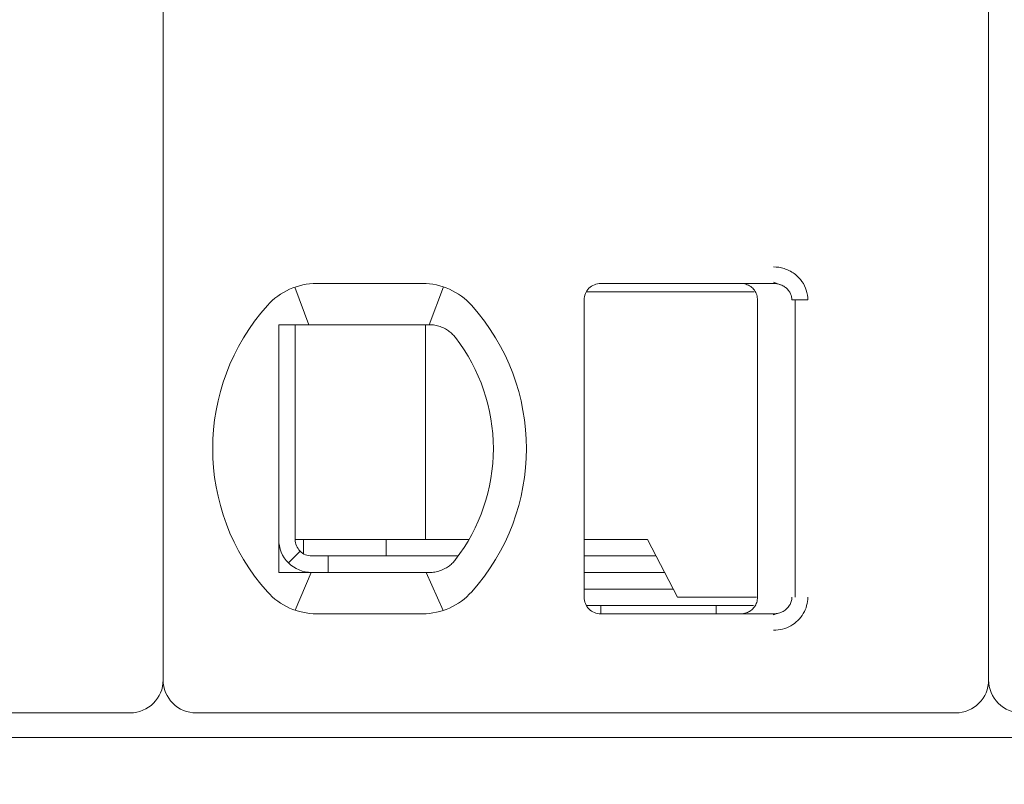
# Model space of a CAD drawing. Header units: millimetres. Extents: x -1114 to 1396, y -630 to 631.
# Tile 485 of 656: x 431.28 to 437.25, y -180.24 to -175.61. Entities that reach past the tile are written whole.
import ezdxf

# ---------------------------------------------------------------- set-up
doc = ezdxf.new("R2010")
doc.units = ezdxf.units.MM
doc.header["$MEASUREMENT"] = 0

msp = doc.modelspace()

# ---------------------------------------------------------------- linework, layer by layer
at = {"lineweight": 18}
for points, knots in [([(1038.9843, -629.7647), (1038.9843, -629.7647), (-1111.4882, -629.7647), (-1111.4882, -629.7647), (-1111.4882, -629.7647), (-1111.4882, -629.7647), (-1111.4882, 630.7883), (-1111.4882, 630.7883), (-1111.4882, 630.7883), (-1111.4882, 630.7883), (1038.9843, 630.7883), (1038.9843, 630.7883)], [0, 0, 0, 0, 0.333333, 0.333333, 0.333333, 0.333333, 0.666667, 0.666667, 0.666667, 0.666667, 1, 1, 1, 1]), ([(435.8512, -177.1116), (435.8732, -177.1115), (435.8944, -177.1147), (435.9155, -177.1215), (435.9155, -177.1215), (435.9366, -177.1283), (435.9576, -177.1386), (435.9762, -177.1522), (435.9762, -177.1522), (435.9947, -177.1658), (436.0108, -177.1828), (436.023, -177.2), (436.023, -177.2), (436.0352, -177.2172), (436.0435, -177.2347), (436.0492, -177.2533), (436.0492, -177.2533), (436.055, -177.2718), (436.0581, -177.2913), (436.0582, -177.3116)], [0, 0, 0, 0, 0.2, 0.2, 0.2, 0.2, 0.4, 0.4, 0.4, 0.4, 0.6, 0.6, 0.6, 0.6, 0.8, 0.8, 0.8, 0.8, 1, 1, 1, 1]), ([(434.8038, -177.2116), (434.7772, -177.2116), (434.7518, -177.2222), (434.733, -177.2409), (434.733, -177.2409), (434.7143, -177.2597), (434.7038, -177.2851), (434.7038, -177.3116)], [0, 0, 0, 0, 0.5, 0.5, 0.5, 0.5, 1, 1, 1, 1]), ([(434.8038, -177.2116), (434.7772, -177.2116), (434.7518, -177.2222), (434.733, -177.2409), (434.733, -177.2409), (434.7143, -177.2597), (434.7038, -177.2851), (434.7038, -177.3116)], [0, 0, 0, 0, 0.5, 0.5, 0.5, 0.5, 1, 1, 1, 1]), ([(435.6538, -177.2116), (435.6643, -177.2116), (435.6748, -177.2133), (435.6847, -177.2166), (435.6847, -177.2166), (435.6947, -177.2198), (435.7042, -177.2247), (435.7126, -177.2308), (435.7126, -177.2308), (435.7211, -177.237), (435.7286, -177.2445), (435.7347, -177.2529), (435.7347, -177.2529), (435.7409, -177.2614), (435.7457, -177.2709), (435.7489, -177.2809), (435.7489, -177.2809), (435.7521, -177.2908), (435.7538, -177.3012), (435.7538, -177.3116)], [0, 0, 0, 0, 0.2, 0.2, 0.2, 0.2, 0.4, 0.4, 0.4, 0.4, 0.6, 0.6, 0.6, 0.6, 0.8, 0.8, 0.8, 0.8, 1, 1, 1, 1]), ([(435.8512, -177.2116), (435.8599, -177.2116), (435.8687, -177.2126), (435.8772, -177.2145), (435.8772, -177.2145), (435.8855, -177.2163), (435.8937, -177.219), (435.9014, -177.2226), (435.9014, -177.2226), (435.909, -177.2261), (435.9162, -177.2304), (435.9227, -177.2354), (435.9227, -177.2354), (435.9289, -177.2402), (435.9345, -177.2456), (435.9395, -177.2515), (435.9395, -177.2515), (435.944, -177.257), (435.9479, -177.2629), (435.9512, -177.2691), (435.9512, -177.2691), (435.9544, -177.2753), (435.9569, -177.2819), (435.9587, -177.2887), (435.9587, -177.2887), (435.9607, -177.2962), (435.9617, -177.3039), (435.9617, -177.3116)], [0, 0, 0, 0, 0.142857, 0.142857, 0.142857, 0.142857, 0.285714, 0.285714, 0.285714, 0.285714, 0.428571, 0.428571, 0.428571, 0.428571, 0.571429, 0.571429, 0.571429, 0.571429, 0.714286, 0.714286, 0.714286, 0.714286, 0.857143, 0.857143, 0.857143, 0.857143, 1, 1, 1, 1]), ([(432.8538, -177.4616), (432.8605, -177.4616), (432.8673, -177.4616), (432.8741, -177.4616), (432.8741, -177.4616), (432.8809, -177.4616), (432.8878, -177.4616), (432.8946, -177.4616), (432.8946, -177.4616), (432.9015, -177.4616), (432.9083, -177.4616), (432.9152, -177.4616)], [0, 0, 0, 0, 0.333333, 0.333333, 0.333333, 0.333333, 0.666667, 0.666667, 0.666667, 0.666667, 1, 1, 1, 1]), ([(432.8538, -177.4616), (432.8538, -177.5126), (432.8538, -177.5651), (432.8538, -177.62), (432.8538, -177.62), (432.8538, -177.6475), (432.8538, -177.6756), (432.8538, -177.7045), (432.8538, -177.7045), (432.8538, -177.719), (432.8538, -177.7336), (432.8538, -177.7486), (432.8538, -177.7486), (432.8538, -177.7635), (432.8538, -177.7787), (432.8538, -177.794), (432.8538, -177.794), (432.8538, -177.8248), (432.8538, -177.8564), (432.8538, -177.8891), (432.8538, -177.8891), (432.8538, -177.9218), (432.8538, -177.9556), (432.8538, -177.9909), (432.8538, -177.9909), (432.8538, -178.0086), (432.8538, -178.0266), (432.8538, -178.0447), (432.8538, -178.0447), (432.8538, -178.0628), (432.8538, -178.081), (432.8538, -178.0995), (432.8538, -178.0995), (432.8538, -178.1181), (432.8538, -178.1368), (432.8538, -178.1557), (432.8538, -178.1557), (432.8538, -178.1747), (432.8538, -178.194), (432.8538, -178.213), (432.8538, -178.213), (432.8538, -178.251), (432.8538, -178.2886), (432.8538, -178.3256), (432.8538, -178.3256), (432.8538, -178.3349), (432.8538, -178.3441), (432.8538, -178.3534), (432.8538, -178.3534), (432.8538, -178.3626), (432.8538, -178.3718), (432.8538, -178.3809), (432.8538, -178.3809), (432.8538, -178.3991), (432.8538, -178.4169), (432.8538, -178.4344), (432.8538, -178.4344), (432.8538, -178.4693), (432.8538, -178.503), (432.8538, -178.5356), (432.8538, -178.5356), (432.8538, -178.552), (432.8538, -178.568), (432.8538, -178.5839), (432.8538, -178.5839), (432.8538, -178.5998), (432.8538, -178.6154), (432.8538, -178.6307), (432.8538, -178.6307), (432.8538, -178.6614), (432.8538, -178.691), (432.8538, -178.7198), (432.8538, -178.7198), (432.8538, -178.7485), (432.8538, -178.7765), (432.8538, -178.8038), (432.8538, -178.8038), (432.8538, -178.8585), (432.8538, -178.9108), (432.8538, -178.9616)], [0, 0, 0, 0, 0.05, 0.05, 0.05, 0.05, 0.1, 0.1, 0.1, 0.1, 0.15, 0.15, 0.15, 0.15, 0.2, 0.2, 0.2, 0.2, 0.25, 0.25, 0.25, 0.25, 0.3, 0.3, 0.3, 0.3, 0.35, 0.35, 0.35, 0.35, 0.4, 0.4, 0.4, 0.4, 0.45, 0.45, 0.45, 0.45, 0.5, 0.5, 0.5, 0.5, 0.55, 0.55, 0.55, 0.55, 0.6, 0.6, 0.6, 0.6, 0.65, 0.65, 0.65, 0.65, 0.7, 0.7, 0.7, 0.7, 0.75, 0.75, 0.75, 0.75, 0.8, 0.8, 0.8, 0.8, 0.85, 0.85, 0.85, 0.85, 0.9, 0.9, 0.9, 0.9, 0.95, 0.95, 0.95, 0.95, 1, 1, 1, 1]), ([(433.0829, -177.4616), (433.0778, -177.4616), (433.0726, -177.4616), (433.0673, -177.4616), (433.0673, -177.4616), (433.0621, -177.4616), (433.0568, -177.4616), (433.0513, -177.4616), (433.0513, -177.4616), (433.0459, -177.4616), (433.0404, -177.4616), (433.0348, -177.4616), (433.0348, -177.4616), (433.0291, -177.4616), (433.0233, -177.4616), (433.0174, -177.4616), (433.0174, -177.4616), (433.0114, -177.4616), (433.0052, -177.4616), (432.999, -177.4616), (432.999, -177.4616), (432.9927, -177.4616), (432.9863, -177.4616), (432.9797, -177.4616), (432.9797, -177.4616), (432.9731, -177.4616), (432.9663, -177.4616), (432.9594, -177.4616), (432.9594, -177.4616), (432.9524, -177.4616), (432.9453, -177.4616), (432.938, -177.4616), (432.938, -177.4616), (432.9306, -177.4616), (432.923, -177.4616), (432.9152, -177.4616)], [0, 0, 0, 0, 0.111111, 0.111111, 0.111111, 0.111111, 0.222222, 0.222222, 0.222222, 0.222222, 0.333333, 0.333333, 0.333333, 0.333333, 0.444444, 0.444444, 0.444444, 0.444444, 0.555556, 0.555556, 0.555556, 0.555556, 0.666667, 0.666667, 0.666667, 0.666667, 0.777778, 0.777778, 0.777778, 0.777778, 0.888889, 0.888889, 0.888889, 0.888889, 1, 1, 1, 1]), ([(433.7662, -177.4616), (433.7615, -177.4616), (433.7568, -177.4616), (433.7521, -177.4616), (433.7521, -177.4616), (433.7475, -177.4616), (433.7428, -177.4616), (433.7382, -177.4616), (433.7382, -177.4616), (433.7336, -177.4616), (433.7291, -177.4616), (433.7246, -177.4616)], [0, 0, 0, 0, 0.333333, 0.333333, 0.333333, 0.333333, 0.666667, 0.666667, 0.666667, 0.666667, 1, 1, 1, 1]), ([(433.8638, -177.4871), (433.8535, -177.4813), (433.8429, -177.4766), (433.832, -177.4728), (433.832, -177.4728), (433.8212, -177.469), (433.8102, -177.4662), (433.7992, -177.4644), (433.7992, -177.4644), (433.7882, -177.4625), (433.7771, -177.4616), (433.7662, -177.4616)], [0, 0, 0, 0, 0.333333, 0.333333, 0.333333, 0.333333, 0.666667, 0.666667, 0.666667, 0.666667, 1, 1, 1, 1]), ([(433.9245, -177.5394), (433.9192, -177.5326), (433.9134, -177.526), (433.9071, -177.5198), (433.9071, -177.5198), (433.9008, -177.5135), (433.894, -177.5076), (433.8867, -177.5021), (433.8867, -177.5021), (433.8795, -177.4966), (433.8718, -177.4916), (433.8638, -177.4871)], [0, 0, 0, 0, 0.333333, 0.333333, 0.333333, 0.333333, 0.666667, 0.666667, 0.666667, 0.666667, 1, 1, 1, 1]), ([(432.8538, -178.7616), (432.8538, -178.8147), (432.8748, -178.8656), (432.9123, -178.9031), (432.9123, -178.9031), (432.9498, -178.9406), (433.0007, -178.9616), (433.0538, -178.9616)], [0, 0, 0, 0, 0.5, 0.5, 0.5, 0.5, 1, 1, 1, 1]), ([(432.9538, -178.7616), (432.9538, -178.7882), (432.9643, -178.8136), (432.983, -178.8324), (432.983, -178.8324), (433.0018, -178.8511), (433.0272, -178.8616), (433.0538, -178.8616)], [0, 0, 0, 0, 0.5, 0.5, 0.5, 0.5, 1, 1, 1, 1]), ([(433.8638, -178.9362), (433.8721, -178.9315), (433.88, -178.9264), (433.8873, -178.9208), (433.8873, -178.9208), (433.8946, -178.9153), (433.9013, -178.9093), (433.9075, -178.9031), (433.9075, -178.9031), (433.9137, -178.8969), (433.9194, -178.8905), (433.9245, -178.8839)], [0, 0, 0, 0, 0.333333, 0.333333, 0.333333, 0.333333, 0.666667, 0.666667, 0.666667, 0.666667, 1, 1, 1, 1]), ([(432.8538, -178.9616), (432.8606, -178.9616), (432.8675, -178.9616), (432.8744, -178.9616), (432.8744, -178.9616), (432.8812, -178.9616), (432.888, -178.9616), (432.8948, -178.9616), (432.8948, -178.9616), (432.9017, -178.9616), (432.9085, -178.9616), (432.9152, -178.9616)], [0, 0, 0, 0, 0.333333, 0.333333, 0.333333, 0.333333, 0.666667, 0.666667, 0.666667, 0.666667, 1, 1, 1, 1]), ([(432.9152, -178.9616), (432.923, -178.9616), (432.9306, -178.9616), (432.938, -178.9616), (432.938, -178.9616), (432.9453, -178.9616), (432.9524, -178.9616), (432.9594, -178.9616), (432.9594, -178.9616), (432.9663, -178.9616), (432.9731, -178.9616), (432.9797, -178.9616), (432.9797, -178.9616), (432.9863, -178.9616), (432.9927, -178.9616), (432.999, -178.9616), (432.999, -178.9616), (433.0052, -178.9616), (433.0114, -178.9616), (433.0173, -178.9616), (433.0173, -178.9616), (433.0233, -178.9616), (433.0291, -178.9616), (433.0348, -178.9616), (433.0348, -178.9616), (433.0404, -178.9616), (433.0459, -178.9616), (433.0513, -178.9616), (433.0513, -178.9616), (433.0567, -178.9616), (433.062, -178.9616), (433.0673, -178.9616), (433.0673, -178.9616), (433.0726, -178.9616), (433.0778, -178.9616), (433.0829, -178.9616)], [0, 0, 0, 0, 0.111111, 0.111111, 0.111111, 0.111111, 0.222222, 0.222222, 0.222222, 0.222222, 0.333333, 0.333333, 0.333333, 0.333333, 0.444444, 0.444444, 0.444444, 0.444444, 0.555556, 0.555556, 0.555556, 0.555556, 0.666667, 0.666667, 0.666667, 0.666667, 0.777778, 0.777778, 0.777778, 0.777778, 0.888889, 0.888889, 0.888889, 0.888889, 1, 1, 1, 1]), ([(433.7246, -178.9616), (433.7291, -178.9616), (433.7336, -178.9616), (433.7382, -178.9616), (433.7382, -178.9616), (433.7428, -178.9616), (433.7475, -178.9616), (433.7521, -178.9616), (433.7521, -178.9616), (433.7568, -178.9616), (433.7615, -178.9616), (433.7662, -178.9616)], [0, 0, 0, 0, 0.333333, 0.333333, 0.333333, 0.333333, 0.666667, 0.666667, 0.666667, 0.666667, 1, 1, 1, 1]), ([(433.8638, -178.9362), (433.8537, -178.9418), (433.8432, -178.9466), (433.8325, -178.9503), (433.8325, -178.9503), (433.8217, -178.9541), (433.8108, -178.9569), (433.7997, -178.9588), (433.7997, -178.9588), (433.7886, -178.9607), (433.7774, -178.9616), (433.7662, -178.9616)], [0, 0, 0, 0, 0.333333, 0.333333, 0.333333, 0.333333, 0.666667, 0.666667, 0.666667, 0.666667, 1, 1, 1, 1]), ([(434.7038, -179.1116), (434.7038, -179.1382), (434.7143, -179.1636), (434.733, -179.1824), (434.733, -179.1824), (434.7518, -179.2011), (434.7772, -179.2116), (434.8038, -179.2116)], [0, 0, 0, 0, 0.5, 0.5, 0.5, 0.5, 1, 1, 1, 1]), ([(434.7038, -179.1116), (434.7038, -179.1382), (434.7143, -179.1636), (434.733, -179.1824), (434.733, -179.1824), (434.7518, -179.2011), (434.7772, -179.2116), (434.8038, -179.2116)], [0, 0, 0, 0, 0.5, 0.5, 0.5, 0.5, 1, 1, 1, 1]), ([(435.7538, -179.1116), (435.7538, -179.1221), (435.7521, -179.1325), (435.7489, -179.1425), (435.7489, -179.1425), (435.7457, -179.1524), (435.7409, -179.1619), (435.7347, -179.1703), (435.7347, -179.1703), (435.7286, -179.1788), (435.7212, -179.1863), (435.7127, -179.1924), (435.7127, -179.1924), (435.7043, -179.1986), (435.6948, -179.2034), (435.6849, -179.2067), (435.6849, -179.2067), (435.6749, -179.21), (435.6643, -179.2116), (435.6538, -179.2116)], [0, 0, 0, 0, 0.2, 0.2, 0.2, 0.2, 0.4, 0.4, 0.4, 0.4, 0.6, 0.6, 0.6, 0.6, 0.8, 0.8, 0.8, 0.8, 1, 1, 1, 1]), ([(435.9617, -179.1116), (435.9617, -179.1201), (435.9605, -179.1286), (435.9581, -179.1368), (435.9581, -179.1368), (435.9557, -179.145), (435.9523, -179.1529), (435.9478, -179.1602), (435.9478, -179.1602), (435.9432, -179.1676), (435.9376, -179.1745), (435.9311, -179.1806), (435.9311, -179.1806), (435.9245, -179.1869), (435.9171, -179.1924), (435.909, -179.1968), (435.909, -179.1968), (435.9005, -179.2016), (435.8912, -179.2053), (435.8817, -179.2078), (435.8817, -179.2078), (435.8717, -179.2103), (435.8614, -179.2116), (435.8512, -179.2116)], [0, 0, 0, 0, 0.166667, 0.166667, 0.166667, 0.166667, 0.333333, 0.333333, 0.333333, 0.333333, 0.5, 0.5, 0.5, 0.5, 0.666667, 0.666667, 0.666667, 0.666667, 0.833333, 0.833333, 0.833333, 0.833333, 1, 1, 1, 1]), ([(436.0582, -179.1116), (436.0582, -179.129), (436.056, -179.1458), (436.0515, -179.1624), (436.0515, -179.1624), (436.0469, -179.1789), (436.0401, -179.1952), (436.0313, -179.2103), (436.0313, -179.2103), (436.0225, -179.2255), (436.0117, -179.2393), (435.9988, -179.2519), (435.9988, -179.2519), (435.986, -179.2644), (435.9711, -179.2755), (435.9554, -179.2845), (435.9554, -179.2845), (435.9397, -179.2934), (435.9232, -179.3), (435.9059, -179.3046), (435.9059, -179.3046), (435.8885, -179.3091), (435.8703, -179.3115), (435.8512, -179.3116)], [0, 0, 0, 0, 0.166667, 0.166667, 0.166667, 0.166667, 0.333333, 0.333333, 0.333333, 0.333333, 0.5, 0.5, 0.5, 0.5, 0.666667, 0.666667, 0.666667, 0.666667, 0.833333, 0.833333, 0.833333, 0.833333, 1, 1, 1, 1]), ([(432.1538, -179.6116), (432.1538, -179.6647), (432.1748, -179.7156), (432.2123, -179.7531), (432.2123, -179.7531), (432.2498, -179.7906), (432.3007, -179.8116), (432.3538, -179.8116)], [0, 0, 0, 0, 0.5, 0.5, 0.5, 0.5, 1, 1, 1, 1]), ([(437.1538, -179.6116), (437.1538, -179.6647), (437.1748, -179.7156), (437.2123, -179.7531), (437.2123, -179.7531), (437.2498, -179.7906), (437.3007, -179.8116), (437.3538, -179.8116)], [0, 0, 0, 0, 0.5, 0.5, 0.5, 0.5, 1, 1, 1, 1])]:
    msp.add_open_spline(points, degree=3, knots=knots, dxfattribs=at)
for points in [[(432.1538, -169.1916), (432.1538, -169.1916), (432.1538, -179.6116), (432.1538, -179.6116)], [(432.1538, -169.1916), (432.1538, -169.1916), (432.1538, -179.6116), (432.1538, -179.6116)], [(437.1538, -169.1916), (437.1538, -169.1916), (437.1538, -179.6116), (437.1538, -179.6116)], [(437.1538, -169.1916), (437.1538, -169.1916), (437.1538, -179.6116), (437.1538, -179.6116)], [(433.0829, -177.2116), (432.9691, -177.2116), (432.8607, -177.2601), (432.7848, -177.345)], [(433.0829, -177.2116), (432.9691, -177.2116), (432.8607, -177.2601), (432.7848, -177.345)], [(432.9522, -177.2336), (432.9522, -177.2336), (433.0367, -177.4616), (433.0367, -177.4616)], [(433.0829, -177.2116), (433.0829, -177.2116), (433.7246, -177.2116), (433.7246, -177.2116)], [(433.0829, -177.2116), (433.0829, -177.2116), (433.7246, -177.2116), (433.7246, -177.2116)], [(434.0227, -177.345), (433.9468, -177.2601), (433.8384, -177.2116), (433.7246, -177.2116)], [(434.0227, -177.345), (433.9468, -177.2601), (433.8384, -177.2116), (433.7246, -177.2116)], [(433.851, -177.2321), (433.851, -177.2321), (433.7654, -177.4616), (433.7654, -177.4616)], [(434.8038, -177.2116), (434.8038, -177.2116), (435.8512, -177.2116), (435.8512, -177.2116)], [(434.8038, -177.2116), (434.8038, -177.2116), (435.8512, -177.2116), (435.8512, -177.2116)], [(435.8512, -177.2116), (435.8512, -177.2116), (435.6537, -177.2116), (435.6537, -177.2116)], [(435.8501, -177.2047), (435.8501, -177.2047), (435.8938, -177.2195), (435.8938, -177.2195)], [(435.3846, -177.2616), (435.3846, -177.2616), (434.7171, -177.2616), (434.7171, -177.2616)], [(435.7339, -177.2616), (435.7339, -177.2616), (435.3846, -177.2616), (435.3846, -177.2616)], [(432.7848, -177.345), (432.3434, -177.8385), (432.3434, -178.5848), (432.7848, -179.0783)], [(432.7848, -177.345), (432.3434, -177.8385), (432.3434, -178.5848), (432.7848, -179.0783)], [(434.0227, -179.0783), (434.4641, -178.5848), (434.4641, -177.8385), (434.0227, -177.345)], [(434.0227, -179.0783), (434.4641, -178.5848), (434.4641, -177.8385), (434.0227, -177.345)], [(434.7038, -179.1116), (434.7038, -179.1116), (434.7038, -177.3116), (434.7038, -177.3116)], [(434.7038, -179.1116), (434.7038, -179.1116), (434.7038, -177.3116), (434.7038, -177.3116)], [(435.7538, -179.1116), (435.7538, -179.1116), (435.7538, -177.3116), (435.7538, -177.3116)], [(435.9617, -177.3116), (435.9617, -177.3116), (436.0582, -177.3116), (436.0582, -177.3116)], [(435.9815, -179.1116), (435.9815, -179.1116), (435.9815, -177.3116), (435.9815, -177.3116)], [(432.9538, -177.4617), (432.9538, -177.4617), (432.9538, -178.7616), (432.9538, -178.7616)], [(433.7246, -177.4616), (433.7246, -177.4616), (433.0829, -177.4616), (433.0829, -177.4616)], [(433.7428, -177.4617), (433.7428, -177.4617), (433.7428, -178.7616), (433.7428, -178.7616)], [(434.1538, -178.2116), (434.1538, -177.9684), (434.0731, -177.732), (433.9245, -177.5394)], [(433.9245, -178.8839), (434.0731, -178.6913), (434.1538, -178.4549), (434.1538, -178.2117)], [(432.9538, -178.7616), (432.9538, -178.7616), (433.7133, -178.7616), (433.7133, -178.7616)], [(433.0038, -178.8482), (433.0038, -178.8482), (433.0038, -178.7616), (433.0038, -178.7616)], [(433.5038, -178.8616), (433.5038, -178.8616), (433.5038, -178.7616), (433.5038, -178.7616)], [(433.7133, -178.7616), (433.7133, -178.7616), (433.7641, -178.7616), (433.7641, -178.7616)], [(434.0064, -178.7616), (434.0064, -178.7616), (433.7641, -178.7616), (433.7641, -178.7616)], [(435.0881, -178.7616), (435.0881, -178.7616), (434.7038, -178.7616), (434.7038, -178.7616)], [(435.2686, -179.1116), (435.2686, -179.1116), (435.0881, -178.7616), (435.0881, -178.7616)], [(432.983, -178.8324), (432.983, -178.8324), (432.9123, -178.9031), (432.9123, -178.9031)], [(433.1538, -178.8616), (433.1538, -178.8616), (433.0538, -178.8616), (433.0538, -178.8616)], [(433.1538, -178.8616), (433.1538, -178.8616), (433.9412, -178.8616), (433.9412, -178.8616)], [(433.1538, -178.8616), (433.1538, -178.8616), (433.1538, -178.9616), (433.1538, -178.9616)], [(434.7038, -178.8616), (434.7038, -178.8616), (435.1397, -178.8616), (435.1397, -178.8616)], [(432.9532, -179.19), (432.9532, -179.19), (433.0506, -178.9617), (433.0506, -178.9617)], [(433.0829, -178.9616), (433.0829, -178.9616), (433.7246, -178.9616), (433.7246, -178.9616)], [(433.7476, -178.9616), (433.7476, -178.9616), (433.8488, -179.1919), (433.8488, -179.1919)], [(435.1912, -178.9616), (435.1912, -178.9616), (434.7038, -178.9616), (434.7038, -178.9616)], [(432.7848, -179.0783), (432.8607, -179.1632), (432.9691, -179.2116), (433.0829, -179.2116)], [(432.7848, -179.0783), (432.8607, -179.1632), (432.9691, -179.2116), (433.0829, -179.2116)], [(433.7246, -179.2116), (433.8384, -179.2116), (433.9468, -179.1632), (434.0227, -179.0783)], [(433.7246, -179.2116), (433.8384, -179.2116), (433.9468, -179.1632), (434.0227, -179.0783)], [(435.2428, -179.0616), (435.2428, -179.0616), (434.7038, -179.0616), (434.7038, -179.0616)], [(435.2686, -179.1116), (435.2686, -179.1116), (435.3846, -179.1116), (435.3846, -179.1116)], [(435.3846, -179.1116), (435.3846, -179.1116), (435.7472, -179.1116), (435.7472, -179.1116)], [(435.7303, -179.1616), (435.7303, -179.1616), (434.7172, -179.1616), (434.7172, -179.1616)], [(434.8038, -179.2116), (434.8038, -179.2116), (434.8038, -179.1616), (434.8038, -179.1616)], [(435.5038, -179.1616), (435.5038, -179.1616), (435.5038, -179.2116), (435.5038, -179.2116)], [(435.8734, -179.2096), (435.8734, -179.2096), (435.8501, -179.2186), (435.8501, -179.2186)], [(433.0829, -179.2116), (433.0829, -179.2116), (433.7246, -179.2116), (433.7246, -179.2116)], [(433.7246, -179.2116), (433.7246, -179.2116), (433.0829, -179.2116), (433.0829, -179.2116)], [(434.8038, -179.2116), (434.8038, -179.2116), (435.8512, -179.2116), (435.8512, -179.2116)], [(434.8038, -179.2116), (434.8038, -179.2116), (435.8512, -179.2116), (435.8512, -179.2116)], [(435.8512, -179.2185), (435.8512, -179.2185), (435.8512, -179.2116), (435.8512, -179.2116)], [(431.9538, -179.8116), (432.0642, -179.8116), (432.1538, -179.7221), (432.1538, -179.6116)], [(436.9538, -179.8116), (437.0642, -179.8116), (437.1538, -179.7221), (437.1538, -179.6116)], [(427.3538, -179.8116), (427.3538, -179.8116), (431.9538, -179.8116), (431.9538, -179.8116)], [(432.3538, -179.8116), (432.3538, -179.8116), (436.9538, -179.8116), (436.9538, -179.8116)], [(452.0038, -179.9616), (452.0038, -179.9616), (412.3038, -179.9616), (412.3038, -179.9616)]]:
    msp.add_open_spline(points, degree=3, dxfattribs=at)

doc.saveas('drawing.dxf')
